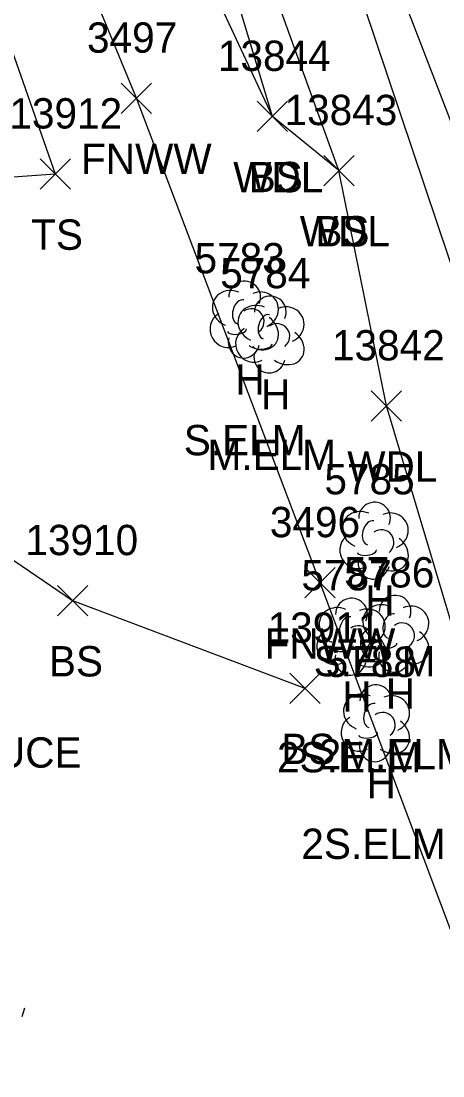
# Model space of a CAD drawing. Extents: x 1439173 to 1457902, y 641926 to 659889.
# Drawn here: x 1446634.7 to 1446662.5, y 652369.2 to 652438.8 of the extents above; entities that cross this region are included whole.
import ezdxf

# ---------------------------------------------------------------- set-up
doc = ezdxf.new("R2010")
doc.units = 0
for name, color, linetype in [('L_A', 7, 'Continuous'), ('L_C', 7, 'Continuous'), ('L_I', 7, 'Continuous'), ('L_TIC', 7, 'Continuous'), ('LAWA', 7, 'Continuous'), ('LELB', 7, 'Continuous'), ('LFNC', 7, 'Continuous'), ('LTC', 7, 'Continuous'), ('LTD', 7, 'Continuous'), ('PET', 7, 'Continuous')]:
    doc.layers.add(name, color=color, linetype=linetype)

msp = doc.modelspace()

# ---------------------------------------------------------------- linework, layer by layer
at = {"layer": 'L_TIC'}
for points in [[(1446641.324, 652432.707), (1446643.324, 652434.707)], [(1446643.324, 652432.707), (1446641.324, 652434.707)], [(1446650.285, 652431.506), (1446652.285, 652433.506)], [(1446652.285, 652431.506), (1446650.285, 652433.506)], [(1446650.285, 652431.506), (1446652.285, 652433.506)], [(1446652.285, 652431.506), (1446650.285, 652433.506)], [(1446654.68, 652427.931), (1446656.68, 652429.931)], [(1446656.68, 652427.931), (1446654.68, 652429.931)], [(1446654.68, 652427.931), (1446656.68, 652429.931)], [(1446656.68, 652427.931), (1446654.68, 652429.931)], [(1446635.968, 652427.708), (1446637.968, 652429.708)], [(1446637.968, 652427.708), (1446635.968, 652429.708)], [(1446657.806, 652412.41), (1446659.806, 652414.41)], [(1446659.806, 652412.41), (1446657.806, 652414.41)], [(1446653.436, 652400.749), (1446655.436, 652402.749)], [(1446655.436, 652400.749), (1446653.436, 652402.749)], [(1446637.112, 652399.566), (1446639.112, 652401.566)], [(1446639.112, 652399.566), (1446637.112, 652401.566)], [(1446652.431, 652393.787), (1446654.431, 652395.787)], [(1446654.431, 652393.787), (1446652.431, 652395.787)]]:
    msp.add_lwpolyline(points, dxfattribs=at)
at = {"layer": 'LAWA'}
msp.add_lwpolyline([(1446676.661, 652353.65), (1446658.806, 652413.41), (1446655.68, 652428.931), (1446651.285, 652432.506), (1446643.541, 652449.13), (1446630.722, 652485.03), (1446620.497, 652504.916), (1446612.321, 652526.673), (1446606.374, 652540.974)], dxfattribs=at)
at = {"layer": 'LELB'}
for points in [[(1446687.492, 652358.336), (1446665.366, 652415.935), (1446653.31, 652451.782), (1446639.555, 652487.497), (1446623.6, 652531.42), (1446615.873, 652554.881), (1446598.228, 652600.363), (1446584.995, 652637.761), (1446573.9, 652665.706), (1446570.233, 652674.909), (1446567.928, 652681.499), (1446562.313, 652697.42), (1446549.564, 652731.618), (1446540.956, 652757.477), (1446533.922, 652775.477), (1446527.897, 652794.236), (1446517.554, 652822.898), (1446506.266, 652853.985), (1446498.188, 652872.337)], [(1446655.68, 652428.931), (1446648.112, 652449.839), (1446636.048, 652485.964), (1446624.519, 652509.954), (1446618.339, 652528.954), (1446611.355, 652552.271), (1446592.963, 652598.55), (1446580.52, 652636.266), (1446571.301, 652656.218), (1446563.876, 652665.133), (1446560.182, 652679.527), (1446561.245, 652679.837), (1446560.514, 652681.721)], [(1446624.885, 652463.202), (1446636.968, 652428.708)], [(1446651.285, 652432.506), (1446646.254, 652449.195)], [(1446577.862, 652411.997), (1446594.35, 652421.498), (1446614.412, 652427.103), (1446636.968, 652428.708)], [(1446577.862, 652411.997), (1446603.701, 652413.561), (1446621.074, 652412.185), (1446638.112, 652400.566), (1446653.431, 652394.787)]]:
    msp.add_lwpolyline(points, dxfattribs=at)
at = {"layer": 'LFNC'}
msp.add_lwpolyline([(1446690.718, 652306.717), (1446671.528, 652356.299), (1446654.436, 652401.749), (1446642.324, 652433.707), (1446629.598, 652464.505), (1446615.382, 652502.009)], dxfattribs=at)
at = {"layer": 'LTC'}
msp.add_line((1446634.948, 652373.68), (1446634.761, 652373.106), dxfattribs=at)
at = {"layer": 'LTD'}
for p, q in [((1446649.415, 652419.156), (1446649.415, 652419.156)), ((1446649.415, 652419.156), (1446649.415, 652419.156)), ((1446651.105, 652418.174), (1446651.105, 652418.174)), ((1446651.105, 652418.174), (1446651.105, 652418.174)), ((1446657.979, 652404.577), (1446657.979, 652404.577)), ((1446657.979, 652404.577), (1446657.979, 652404.577)), ((1446656.46, 652398.243), (1446656.46, 652398.243)), ((1446656.46, 652398.243), (1446656.46, 652398.243)), ((1446659.333, 652398.434), (1446659.333, 652398.434)), ((1446659.333, 652398.434), (1446659.333, 652398.434)), ((1446658.063, 652392.53), (1446658.063, 652392.53)), ((1446658.063, 652392.53), (1446658.063, 652392.53))]:
    msp.add_line(p, q, dxfattribs=at)
for centre in [(1446649.462, 652420.59), (1446651.152, 652419.608), (1446658.025, 652406.011), (1446656.506, 652399.677), (1446659.38, 652399.868), (1446658.11, 652393.964)]:
    msp.add_arc(centre, 1.047, 335.52715, 180.95627, dxfattribs=at)
for centre, major_axis, ratio, start_param, end_param in [((1446648.624, 652419.822), (1.21, -0.512), 0.895232, 1.570796, 4.712389), ((1446650.457, 652419.739), (-1.141, -0.483), 0.949671, 1.570796, 4.712389), ((1446649.207, 652419.614), (-0.208, -0.792), 0.645439, 3.141593, 6.283185), ((1446650.313, 652418.84), (1.21, -0.512), 0.895232, 1.570796, 4.712389), ((1446652.146, 652418.757), (-1.141, -0.483), 0.949671, 1.570796, 4.712389), ((1446648.332, 652418.447), (0.584, -1.042), 0.959034, 3.141593, 6.283185), ((1446649.915, 652418.989), (-0.5, 0.667), 0.989748, 3.141593, 6.283185), ((1446650.896, 652418.632), (-0.208, -0.792), 0.645439, 3.141593, 6.283185), ((1446650.415, 652418.323), (-1.09, 0.792), 0.841452, 1.570796, 4.712389), ((1446651.605, 652418.007), (-0.5, 0.667), 0.989748, 3.141593, 6.283185), ((1446648.957, 652418.406), (-0.625, -0.083), 0.423636, 0, 3.141593), ((1446650.022, 652417.465), (0.584, -1.042), 0.959034, 3.141593, 6.283185), ((1446652.105, 652417.341), (-1.09, 0.792), 0.841452, 1.570796, 4.712389), ((1446649.416, 652417.656), (0.265, 1.061), 0.942809, 1.570796, 4.712389), ((1446650.647, 652417.424), (-0.625, -0.083), 0.423636, 0, 3.141593), ((1446651.105, 652416.674), (0.265, 1.061), 0.942809, 1.570796, 4.712389), ((1446657.187, 652405.244), (1.21, -0.512), 0.895232, 1.570796, 4.712389), ((1446659.02, 652405.161), (-1.141, -0.483), 0.949671, 1.570796, 4.712389), ((1446657.77, 652405.036), (-0.208, -0.792), 0.645439, 3.141593, 6.283185), ((1446656.895, 652403.869), (0.584, -1.042), 0.959034, 3.141593, 6.283185), ((1446658.479, 652404.411), (-0.5, 0.667), 0.989748, 3.141593, 6.283185), ((1446658.979, 652403.744), (-1.09, 0.792), 0.841452, 1.570796, 4.712389), ((1446657.979, 652403.077), (0.265, 1.061), 0.942809, 1.570796, 4.712389), ((1446657.52, 652403.827), (-0.625, -0.083), 0.423636, 0, 3.141593), ((1446655.668, 652398.909), (1.21, -0.512), 0.895232, 1.570796, 4.712389), ((1446657.501, 652398.826), (-1.141, -0.483), 0.949671, 1.570796, 4.712389), ((1446658.541, 652399.101), (1.21, -0.512), 0.895232, 1.570796, 4.712389), ((1446660.375, 652399.018), (-1.141, -0.483), 0.949671, 1.570796, 4.712389), ((1446656.251, 652398.701), (-0.208, -0.792), 0.645439, 3.141593, 6.283185), ((1446659.125, 652398.893), (-0.208, -0.792), 0.645439, 3.141593, 6.283185), ((1446659.833, 652398.268), (-0.5, 0.667), 0.989748, 3.141593, 6.283185), ((1446655.376, 652397.534), (0.584, -1.042), 0.959034, 3.141593, 6.283185), ((1446656.96, 652398.076), (-0.5, 0.667), 0.989748, 3.141593, 6.283185), ((1446658.25, 652397.726), (0.584, -1.042), 0.959034, 3.141593, 6.283185), ((1446660.333, 652397.601), (-1.09, 0.792), 0.841452, 1.570796, 4.712389), ((1446657.46, 652397.41), (-1.09, 0.792), 0.841452, 1.570796, 4.712389), ((1446658.875, 652397.684), (-0.625, -0.083), 0.423636, 0, 3.141593), ((1446656.001, 652397.493), (-0.625, -0.083), 0.423636, 0, 3.141593), ((1446659.333, 652396.934), (0.265, 1.061), 0.942809, 1.570796, 4.712389), ((1446656.46, 652396.743), (0.265, 1.061), 0.942809, 1.570796, 4.712389), ((1446657.271, 652393.197), (1.21, -0.512), 0.895232, 1.570796, 4.712389), ((1446659.105, 652393.114), (-1.141, -0.483), 0.949671, 1.570796, 4.712389), ((1446657.855, 652392.988), (-0.208, -0.792), 0.645439, 3.141593, 6.283185), ((1446658.563, 652392.364), (-0.5, 0.667), 0.989748, 3.141593, 6.283185), ((1446656.98, 652391.822), (0.584, -1.042), 0.959034, 3.141593, 6.283185), ((1446659.063, 652391.697), (-1.09, 0.792), 0.841452, 1.570796, 4.712389), ((1446657.605, 652391.78), (-0.625, -0.083), 0.423636, 0, 3.141593), ((1446658.064, 652391.03), (0.265, 1.061), 0.942809, 1.570796, 4.712389)]:
    msp.add_ellipse(centre, major_axis=major_axis, ratio=ratio, start_param=start_param, end_param=end_param, dxfattribs=at)
at = {"layer": 'PET'}
msp.add_lwpolyline([(1446689.852, 652359.177), (1446668.806, 652417.257), (1446655.183, 652452.601), (1446642.38, 652488.196), (1446626.101, 652532.332), (1446617.587, 652555.621), (1446600.833, 652601.708), (1446587.425, 652637.976), (1446577.597, 652667.116), (1446565.109, 652699.854), (1446553.169, 652732.617), (1446540.072, 652768.042), (1446530.182, 652795.278), (1446519.231, 652823.666), (1446508.055, 652854.557), (1446501.136, 652873.957)], dxfattribs=at)

# ---------------------------------------------------------------- texts
at = {"layer": 'L_A'}
for s, p in [('FNWW', (1446638.67, 652428.707)), ('WDL', (1446648.703, 652427.506)), ('BS', (1446649.726, 652427.506)), ('TS', (1446635.378, 652423.708)), ('WDL', (1446653.097, 652423.931)), ('BS', (1446654.121, 652423.931)), ('H', (1446648.848, 652414.156)), ('H', (1446650.538, 652413.174)), ('WDL', (1446656.224, 652408.41)), ('H', (1446657.412, 652399.577)), ('FNWW', (1446650.782, 652396.749)), ('BS', (1446636.553, 652395.566)), ('H', (1446655.893, 652393.243)), ('H', (1446658.766, 652393.434)), ('BS', (1446651.872, 652389.787)), ('H', (1446657.496, 652387.53))]:
    msp.add_text(s, height=2, dxfattribs=at).set_placement(p)
at = {"layer": 'L_C'}
for s, p in [('S.ELM', (1446645.447, 652410.156)), ('M.ELM', (1446647.01, 652409.174)), ('S.ELM', (1446654.01, 652395.577)), ('S.SPRUCE', (1446625.033, 652389.55)), ('2S.ELM', (1446651.593, 652389.243)), ('2M.ELM', (1446654.341, 652389.434)), ('2S.ELM', (1446653.197, 652383.53))]:
    msp.add_text(s, height=2, dxfattribs=at).set_placement(p)
at = {"layer": 'L_I'}
for s, p in [('3497', (1446639.064, 652436.707)), ('13844', (1446647.695, 652435.506)), ('13844', (1446647.695, 652435.506)), ('13843', (1446652.09, 652431.931)), ('13843', (1446652.09, 652431.931)), ('13912', (1446633.945, 652431.708)), ('5783', (1446646.155, 652422.156)), ('5784', (1446647.845, 652421.174)), ('13842', (1446655.216, 652416.41)), ('5785', (1446654.719, 652407.577)), ('3496', (1446651.121, 652404.749)), ('13910', (1446635.002, 652403.566)), ('5786', (1446656.018, 652401.434)), ('5787', (1446653.2, 652401.243)), ('13911', (1446650.974, 652397.787)), ('5788', (1446654.803, 652395.53))]:
    msp.add_text(s, height=2, dxfattribs=at).set_placement(p)

doc.saveas('drawing.dxf')
